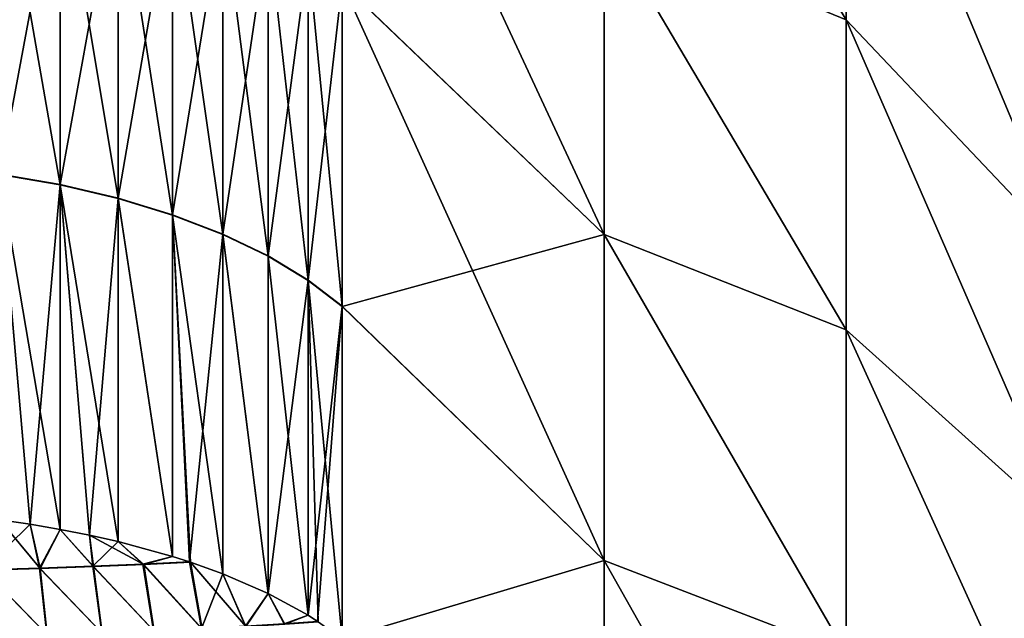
# Model space of a CAD drawing. Header units: metres. Extents: x -61 to 49, y -32 to 32.
# Tile 320 of 343: x 41.7 to 45.11, y 10.31 to 12.38. Entities that reach past the tile are written whole.
import ezdxf

# ---------------------------------------------------------------- set-up
doc = ezdxf.new("R2010")
doc.units = ezdxf.units.M
doc.layers.add('solid_K_27_40_10_000Y34', color=7, linetype='CONTINUOUS')

msp = doc.modelspace()

# ---------------------------------------------------------------- linework, layer by layer
at = {"layer": 'solid_K_27_40_10_000Y34'}
for points in [[(43.722401, 13.770248, 17.35894), (43.721645, 12.727307, 18.139345), (44.560349, 12.382709, 16.180264)], [(43.722401, 13.770248, 17.35894), (44.560349, 12.382709, 16.180264), (44.560349, 13.404558, 15.344387)], [(42.814198, 13.590055, -19.668598), (43.721645, 12.727286, -18.13936), (43.721645, 11.638798, -18.856262)], [(42.814198, 12.509366, -20.372999), (42.814198, 13.590055, -19.668598), (43.721645, 11.638798, -18.856262)], [(42.814198, 13.590055, 19.668596), (43.721645, 11.638814, 18.856251), (43.721645, 12.727307, 18.139345)], [(42.814198, 13.590055, 19.668596), (42.814198, 12.508266, 20.373674), (43.721645, 11.638814, 18.856251)], [(44.560349, 13.404593, -15.344357), (45.328068, 12.477195, -13.738778), (45.328068, 11.571313, -14.509967)], [(44.560349, 12.382741, -16.180239), (44.560349, 13.404593, -15.344357), (45.328068, 11.571313, -14.509967)], [(44.560349, 13.404558, 15.344387), (45.328068, 11.571313, 14.509967), (45.328068, 12.477195, 13.738778)], [(44.560349, 13.404558, 15.344387), (44.560349, 12.382709, 16.180264), (45.328068, 11.571313, 14.509967)], [(41.627796, 11.847707, -21.863995), (41.627796, 13.012068, -21.191708), (41.838261, 12.972487, -21.127247)], [(41.627796, 13.010923, 21.192411), (41.627796, 11.846525, 21.864635), (41.838261, 11.81049, 21.798126)], [(41.838261, 12.971346, 21.127947), (41.627796, 13.010923, 21.192411), (41.838261, 11.81049, 21.798126)], [(41.838261, 11.811667, -21.797487), (41.627796, 11.847707, -21.863995), (41.838261, 12.972487, -21.127247)], [(41.838261, 11.811667, -21.797487), (41.838261, 12.972487, -21.127247), (42.038967, 12.920859, -21.043163)], [(41.838261, 12.971346, 21.127947), (41.838261, 11.81049, 21.798126), (42.038967, 11.763486, 21.711372)], [(42.038967, 12.919723, 21.043861), (41.838261, 12.971346, 21.127947), (42.038967, 11.763486, 21.711372)], [(42.038967, 11.764659, -21.710737), (41.838261, 11.811667, -21.797487), (42.038967, 12.920859, -21.043163)], [(42.038967, 11.764659, -21.710737), (42.038967, 12.920859, -21.043163), (42.227398, 12.857828, -20.94051)], [(42.038967, 12.919723, 21.043861), (42.038967, 11.763486, 21.711372), (42.227398, 11.706101, 21.605461)], [(42.227398, 12.856697, 20.941204), (42.038967, 12.919723, 21.043861), (42.227398, 11.706101, 21.605461)], [(42.227398, 11.707269, -21.604828), (42.038967, 11.764659, -21.710737), (42.227398, 12.857828, -20.94051)], [(42.227398, 11.707269, -21.604828), (42.227398, 12.857828, -20.94051), (42.401203, 12.784184, -20.820572)], [(42.227398, 12.856697, 20.941204), (42.227398, 11.706101, 21.605461), (42.401203, 11.639053, 21.481712)], [(42.401203, 12.783059, 20.821262), (42.227398, 12.856697, 20.941204), (42.401203, 11.639053, 21.481712)], [(42.401203, 11.640214, -21.481083), (42.227398, 11.707269, -21.604828), (42.401203, 12.784184, -20.820572)], [(42.401203, 11.640214, -21.481083), (42.401203, 12.784184, -20.820572), (42.558208, 12.700846, -20.684845)], [(42.401203, 12.783059, 20.821262), (42.401203, 11.639053, 21.481712), (42.558208, 11.56318, 21.341677)], [(42.558208, 12.699728, 20.685532), (42.401203, 12.783059, 20.821262), (42.558208, 11.56318, 21.341677)], [(43.721645, 12.727307, 18.139345), (44.560349, 11.308872, 16.94821), (44.560349, 12.382709, 16.180264)], [(43.721645, 12.727307, 18.139345), (43.721645, 11.638814, 18.856251), (44.560349, 11.308872, 16.94821)], [(43.721645, 12.727286, -18.13936), (44.560349, 12.382741, -16.180239), (44.560349, 11.308901, -16.948191)], [(43.721645, 11.638798, -18.856262), (43.721645, 12.727286, -18.13936), (44.560349, 11.308901, -16.948191)], [(42.558208, 11.564333, -21.341051), (42.401203, 11.640214, -21.481083), (42.558208, 12.700846, -20.684845)], [(42.558208, 11.564333, -21.341051), (42.558208, 12.700846, -20.684845), (42.696449, 12.608856, -20.53503)], [(42.558208, 12.699728, 20.685532), (42.558208, 11.56318, 21.341677), (42.696449, 11.47943, 21.187103)], [(42.696449, 12.607747, 20.535711), (42.558208, 12.699728, 20.685532), (42.696449, 11.47943, 21.187103)], [(42.696449, 11.480576, -21.186483), (42.558208, 11.564333, -21.341051), (42.696449, 12.608856, -20.53503)], [(42.696449, 11.480576, -21.186483), (42.696449, 12.608856, -20.53503), (42.814198, 12.509366, -20.372999)], [(42.696449, 12.607747, 20.535711), (42.814198, 11.388852, 21.019928), (42.814198, 12.508266, 20.373674)], [(42.696449, 12.607747, 20.535711), (42.696449, 11.47943, 21.187103), (42.814198, 11.388852, 21.019928)], [(42.696449, 11.480576, -21.186483), (42.814198, 12.509366, -20.372999), (42.814198, 11.389988, -21.019312)], [(42.814198, 12.509366, -20.372999), (43.721645, 11.638798, -18.856262), (43.721645, 10.510043, -19.507927)], [(42.814198, 11.389988, -21.019312), (42.814198, 12.509366, -20.372999), (43.721645, 10.510043, -19.507927)], [(42.814198, 12.508266, 20.373674), (42.814198, 11.388852, 21.019928), (43.721645, 11.638814, 18.856251)], [(44.560349, 12.382741, -16.180239), (45.328068, 11.571313, -14.509967), (45.328068, 10.617882, -15.221532)], [(44.560349, 11.308901, -16.948191), (44.560349, 12.382741, -16.180239), (45.328068, 10.617882, -15.221532)], [(44.560349, 12.382709, 16.180264), (45.328068, 10.617882, 15.221532), (45.328068, 11.571313, 14.509967)], [(44.560349, 12.382709, 16.180264), (44.560349, 11.308872, 16.94821), (45.328068, 10.617882, 15.221532)], [(41.627796, 11.847707, -21.863995), (41.733875, 10.635016, -22.44035), (41.627548, 10.649958, -22.471861)], [(41.627548, 10.649957, 22.471861), (41.733879, 10.63502, 22.440344), (41.627796, 11.846525, 21.864635)], [(41.838261, 11.811667, -21.797487), (41.733875, 10.635016, -22.44035), (41.627796, 11.847707, -21.863995)], [(41.8381, 10.617558, 22.4035), (41.838261, 11.81049, 21.798126), (41.627796, 11.846525, 21.864635)], [(41.733879, 10.63502, 22.440344), (41.8381, 10.617558, 22.4035), (41.627796, 11.846525, 21.864635)], [(41.838261, 11.811667, -21.797487), (41.8381, 10.617559, -22.4035), (41.733875, 10.635016, -22.44035)], [(41.838261, 11.811667, -21.797487), (41.939857, 10.59763, -22.361456), (41.8381, 10.617559, -22.4035)], [(41.8381, 10.617558, 22.4035), (41.939865, 10.597631, 22.361452), (41.838261, 11.81049, 21.798126)], [(42.038967, 11.764659, -21.710737), (41.939857, 10.59763, -22.361456), (41.838261, 11.811667, -21.797487)], [(42.03886, 10.575298, 22.314329), (42.038967, 11.763486, 21.711372), (41.838261, 11.81049, 21.798126)], [(41.939865, 10.597631, 22.361452), (42.03886, 10.575298, 22.314329), (41.838261, 11.81049, 21.798126)], [(42.038967, 11.764659, -21.710737), (42.038864, 10.575299, -22.314329), (41.939857, 10.59763, -22.361456)], [(42.03886, 10.575298, 22.314329), (42.227333, 10.523705, 22.205463), (42.038967, 11.763486, 21.711372)], [(42.038967, 11.764659, -21.710737), (42.227333, 10.523705, -22.205463), (42.038864, 10.575299, -22.314329)], [(42.227398, 11.707269, -21.604828), (42.227333, 10.523705, -22.205463), (42.038967, 11.764659, -21.710737)], [(42.227333, 10.523705, 22.205463), (42.227398, 11.706101, 21.605461), (42.038967, 11.763486, 21.711372)], [(42.227398, 11.707269, -21.604828), (42.286068, 10.504869, -22.165689), (42.227333, 10.523705, -22.205463)], [(42.227333, 10.523705, 22.205463), (42.289577, 10.503685, 22.163221), (42.227398, 11.706101, 21.605461)], [(42.401203, 11.640214, -21.481083), (42.286068, 10.504869, -22.165689), (42.227398, 11.707269, -21.604828)], [(42.40115, 10.46343, 22.078281), (42.401203, 11.639053, 21.481712), (42.227398, 11.706101, 21.605461)], [(42.289577, 10.503685, 22.163221), (42.40115, 10.46343, 22.078281), (42.227398, 11.706101, 21.605461)], [(42.401203, 11.640214, -21.481083), (42.40115, 10.463431, -22.078281), (42.286068, 10.504869, -22.165689)], [(42.401203, 11.640214, -21.481083), (42.558182, 10.395214, -21.93434), (42.40115, 10.463431, -22.078281)], [(42.40115, 10.46343, 22.078281), (42.558182, 10.395213, 21.93434), (42.401203, 11.639053, 21.481712)], [(42.558208, 11.564333, -21.341051), (42.558182, 10.395214, -21.93434), (42.401203, 11.640214, -21.481083)], [(42.558182, 10.395213, 21.93434), (42.558208, 11.56318, 21.341677), (42.401203, 11.639053, 21.481712)], [(42.814198, 11.388852, 21.019928), (43.721645, 10.510055, 19.507919), (43.721645, 11.638814, 18.856251)], [(43.721645, 11.638814, 18.856251), (44.560349, 10.187557, 17.645), (44.560349, 11.308872, 16.94821)], [(43.721645, 11.638814, 18.856251), (43.721645, 10.510055, 19.507919), (44.560349, 10.187557, 17.645)], [(43.721645, 11.638798, -18.856262), (44.560349, 11.308901, -16.948191), (44.560349, 10.187581, -17.644987)], [(43.721645, 10.510043, -19.507927), (43.721645, 11.638798, -18.856262), (44.560349, 10.187581, -17.644987)], [(42.696449, 11.480576, -21.186483), (42.558182, 10.395214, -21.93434), (42.558208, 11.564333, -21.341051)], [(42.558182, 10.395213, 21.93434), (42.696457, 10.319903, 21.775434), (42.558208, 11.56318, 21.341677)], [(42.696457, 10.319903, 21.775434), (42.696449, 11.47943, 21.187103), (42.558208, 11.56318, 21.341677)], [(42.696449, 11.480576, -21.186483), (42.696461, 10.319904, -21.775434), (42.558182, 10.395214, -21.93434)], [(42.696449, 11.480576, -21.186483), (42.814198, 11.389988, -21.019312), (42.696461, 10.319904, -21.775434)], [(42.696449, 11.47943, 21.187103), (42.814198, 10.238478, 21.603632), (42.814198, 11.388852, 21.019928)], [(42.731609, 10.297648, 21.728476), (42.814198, 10.238478, 21.603632), (42.696449, 11.47943, 21.187103)], [(42.696457, 10.319903, 21.775434), (42.731609, 10.297648, 21.728476), (42.696449, 11.47943, 21.187103)], [(42.696461, 10.319904, -21.775434), (42.814198, 11.389988, -21.019312), (42.729698, 10.298947, -21.731087)], [(42.729698, 10.298947, -21.731087), (42.814198, 11.389988, -21.019312), (42.814198, 10.238478, -21.603632)], [(42.814198, 10.238478, -21.603632), (42.814198, 11.389988, -21.019312), (43.721645, 10.510043, -19.507927)], [(42.814198, 11.388852, 21.019928), (42.814198, 10.238478, 21.603632), (43.721645, 10.510055, 19.507919)], [(44.560349, 11.308901, -16.948191), (45.328068, 10.617882, -15.221532), (45.328068, 9.620819, -15.870547)], [(44.560349, 10.187581, -17.644987), (44.560349, 11.308901, -16.948191), (45.328068, 9.620819, -15.870547)], [(44.560349, 11.308872, 16.94821), (45.328068, 9.620819, 15.870547), (45.328068, 10.617882, 15.221532)], [(44.560349, 11.308872, 16.94821), (44.560349, 10.187557, 17.645), (45.328068, 9.620819, 15.870547)], [(41.627548, 10.649958, -22.471861), (41.733875, 10.635016, -22.44035), (41.572857, 10.477616, -22.55986)], [(41.768715, 10.482134, 22.490969), (41.627548, 10.649957, 22.471861), (41.574749, 10.476309, 22.559788)], [(41.768715, 10.482134, 22.490969), (41.733879, 10.63502, 22.440344), (41.627548, 10.649957, 22.471861)], [(41.733875, 10.635016, -22.44035), (41.766285, 10.483418, -22.491476), (41.572857, 10.477616, -22.55986)], [(41.733875, 10.635016, -22.44035), (41.8381, 10.617559, -22.4035), (41.766285, 10.483418, -22.491476)], [(41.768715, 10.482134, 22.490969), (41.8381, 10.617558, 22.4035), (41.733879, 10.63502, 22.440344)], [(41.8381, 10.617559, -22.4035), (41.95105, 10.489795, -22.402336), (41.766285, 10.483418, -22.491476)], [(41.953938, 10.488539, 22.401279), (41.8381, 10.617558, 22.4035), (41.768715, 10.482134, 22.490969)], [(41.8381, 10.617559, -22.4035), (41.939857, 10.59763, -22.361456), (41.95105, 10.489795, -22.402336)], [(41.953938, 10.488539, 22.401279), (41.939865, 10.597631, 22.361452), (41.8381, 10.617558, 22.4035)], [(41.939857, 10.59763, -22.361456), (42.038864, 10.575299, -22.314329), (41.95105, 10.489795, -22.402336)], [(42.128181, 10.495446, 22.291803), (42.03886, 10.575298, 22.314329), (41.939865, 10.597631, 22.361452)], [(42.128181, 10.495446, 22.291803), (41.939865, 10.597631, 22.361452), (41.953938, 10.488539, 22.401279)], [(42.038864, 10.575299, -22.314329), (42.124931, 10.496673, -22.293512), (41.95105, 10.489795, -22.402336)], [(42.128181, 10.495446, 22.291803), (42.227333, 10.523705, 22.205463), (42.03886, 10.575298, 22.314329)], [(42.038864, 10.575299, -22.314329), (42.227333, 10.523705, -22.205463), (42.124931, 10.496673, -22.293512)], [(42.227333, 10.523705, -22.205463), (42.286068, 10.504869, -22.165689), (42.124931, 10.496673, -22.293512)], [(42.328117, 10.274255, -22.218523), (42.124931, 10.496673, -22.293512), (42.286068, 10.504869, -22.165689)], [(42.128181, 10.495446, 22.291803), (42.289577, 10.503685, 22.163221), (42.227333, 10.523705, 22.205463)], [(42.128181, 10.495446, 22.291803), (42.33004, 10.272938, 22.217266), (42.289577, 10.503685, 22.163221)], [(42.40115, 10.463431, -22.078281), (42.328117, 10.274255, -22.218523), (42.286068, 10.504869, -22.165689)], [(42.481388, 10.280791, 22.069424), (42.40115, 10.46343, 22.078281), (42.289577, 10.503685, 22.163221)], [(42.481388, 10.280791, 22.069424), (42.289577, 10.503685, 22.163221), (42.33004, 10.272938, 22.217266)], [(42.814198, 10.238478, 21.603632), (43.721645, 9.344934, 20.092098), (43.721645, 10.510055, 19.507919)], [(42.814198, 10.238478, -21.603632), (43.721645, 10.510043, -19.507927), (43.721645, 9.344928, -20.0921)], [(43.721645, 10.510055, 19.507919), (44.560349, 9.023472, 18.267714), (44.560349, 10.187557, 17.645)], [(43.721645, 10.510055, 19.507919), (43.721645, 9.344934, 20.092098), (44.560349, 9.023472, 18.267714)], [(43.721645, 10.510043, -19.507927), (44.560349, 10.187581, -17.644987), (44.560349, 9.02349, -18.267704)], [(43.721645, 9.344928, -20.0921), (43.721645, 10.510043, -19.507927), (44.560349, 9.02349, -18.267704)], [(41.791512, 10.253147, -22.550968), (41.572857, 10.477616, -22.55986), (41.766285, 10.483418, -22.491476)], [(41.791512, 10.253147, -22.550968), (41.592106, 10.24719, -22.620815), (41.572857, 10.477616, -22.55986)], [(41.768715, 10.482134, 22.490969), (41.574749, 10.476309, 22.559788), (41.792839, 10.251784, 22.550747)], [(41.574749, 10.476309, 22.559788), (41.593143, 10.245813, 22.620827), (41.792839, 10.251784, 22.550747)], [(41.982128, 10.259696, -22.459877), (41.766285, 10.483418, -22.491476), (41.95105, 10.489795, -22.402336)], [(41.982128, 10.259696, -22.459877), (41.791512, 10.253147, -22.550968), (41.766285, 10.483418, -22.491476)], [(41.953938, 10.488539, 22.401279), (41.768715, 10.482134, 22.490969), (41.983711, 10.258348, 22.459364)], [(41.768715, 10.482134, 22.490969), (41.792839, 10.251784, 22.550747), (41.983711, 10.258348, 22.459364)], [(42.161705, 10.26676, -22.348623), (41.95105, 10.489795, -22.402336), (42.124931, 10.496673, -22.293512)], [(42.161705, 10.26676, -22.348623), (41.982128, 10.259696, -22.459877), (41.95105, 10.489795, -22.402336)], [(42.128181, 10.495446, 22.291803), (41.953938, 10.488539, 22.401279), (42.163486, 10.265427, 22.347763)], [(41.953938, 10.488539, 22.401279), (41.983711, 10.258348, 22.459364), (42.163486, 10.265427, 22.347763)], [(42.328117, 10.274255, -22.218523), (42.161705, 10.26676, -22.348623), (42.124931, 10.496673, -22.293512)], [(42.128181, 10.495446, 22.291803), (42.163486, 10.265427, 22.347763), (42.33004, 10.272938, 22.217266)], [(42.40115, 10.463431, -22.078281), (42.479397, 10.282092, -22.071114), (42.328117, 10.274255, -22.218523)], [(42.40115, 10.463431, -22.078281), (42.558182, 10.395214, -21.93434), (42.479397, 10.282092, -22.071114)], [(42.481388, 10.280791, 22.069424), (42.558182, 10.395213, 21.93434), (42.40115, 10.46343, 22.078281)], [(42.558182, 10.395214, -21.93434), (42.613747, 10.290179, -21.90814), (42.479397, 10.282092, -22.071114)], [(42.615738, 10.288895, 21.905991), (42.558182, 10.395213, 21.93434), (42.481388, 10.280791, 22.069424)], [(42.558182, 10.395214, -21.93434), (42.696461, 10.319904, -21.775434), (42.613747, 10.290179, -21.90814)], [(42.615738, 10.288895, 21.905991), (42.696457, 10.319903, 21.775434), (42.558182, 10.395213, 21.93434)], [(42.696461, 10.319904, -21.775434), (42.729698, 10.298947, -21.731087), (42.613747, 10.290179, -21.90814)], [(42.615738, 10.288895, 21.905991), (42.731609, 10.297648, 21.728476), (42.696457, 10.319903, 21.775434)]]:
    msp.add_3dface(points, dxfattribs=at)

doc.saveas('drawing.dxf')
